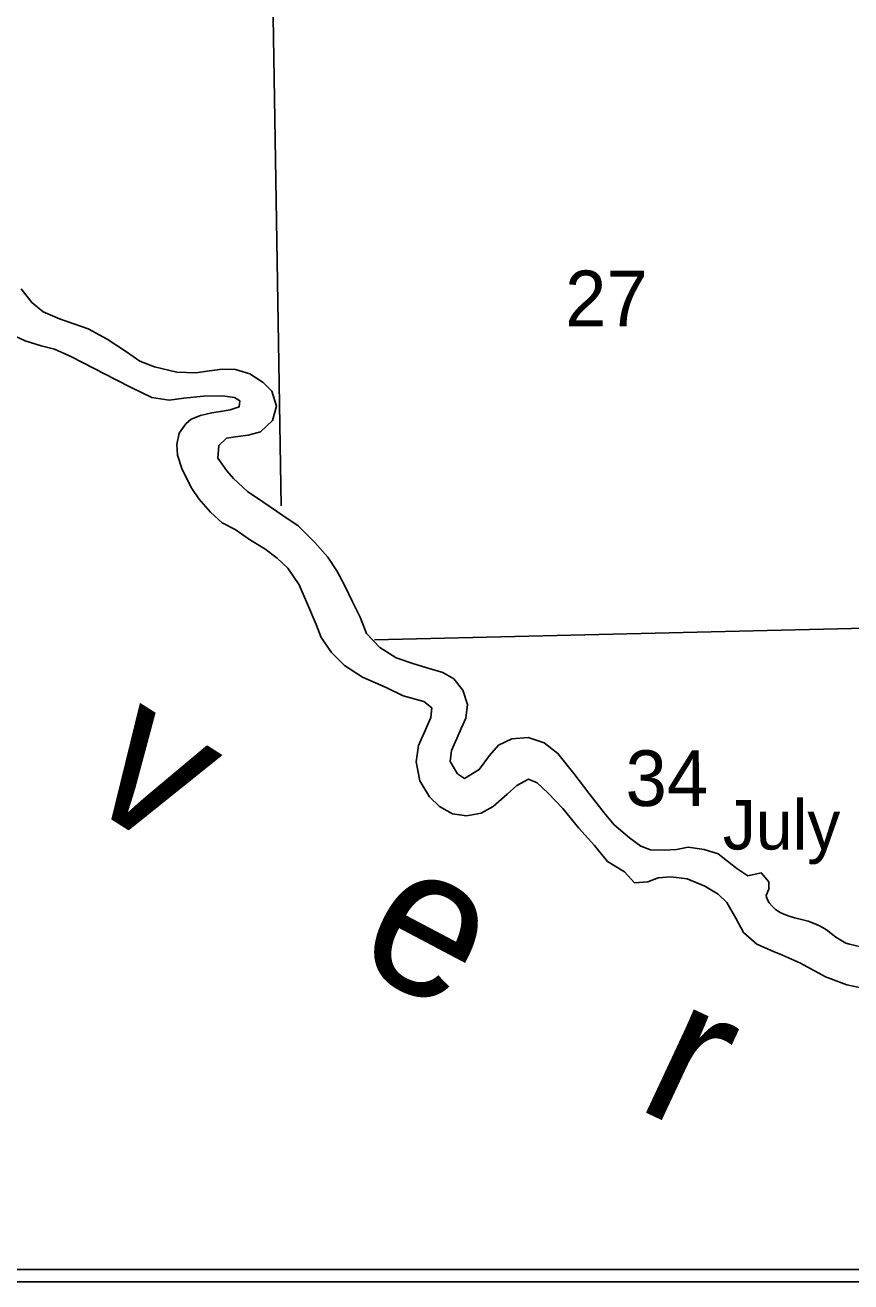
# Model space of a CAD drawing. Extents: x 2480962 to 2688785, y 277103 to 599240.
# Drawn here: x 2534417 to 2541098, y 305468 to 315634 of the extents above; entities that cross this region are included whole.
import ezdxf

# ---------------------------------------------------------------- set-up
doc = ezdxf.new("R2010")
doc.units = 0
for name, color, linetype in [('Lakes and Ponds', 7, 'Continuous'), ('Level 42', 7, 'Continuous'), ('Map Border', 7, 'Continuous'), ('Narrow River Creek and Branch and Slough', 7, 'Continuous'), ('Section Lines', 7, 'Continuous'), ('Section Numbers', 7, 'Continuous')]:
    doc.layers.add(name, color=color, linetype=linetype)

msp = doc.modelspace()

# ---------------------------------------------------------------- linework, layer by layer
at = {"layer": 'Lakes and Ponds'}
for points in [[(2534385.026, 313502.008), (2534472.221, 313390.7), (2534563.08, 313315.466), (2534695.828, 313258.641), (2534926.952, 313178.71), (2535082, 313094.063), (2535237.221, 312991.4), (2535344.103, 312916.314), (2535462.736, 312869.37), (2535645.426, 312827.027), (2535797.709, 312822.442), (2535909.741, 312837.502), (2536011.759, 312852.47), (2536119.977, 312847.473), (2536236.473, 312814.524), (2536343.317, 312743.442), (2536414.089, 312674.027), (2536451.305, 312552.242), (2536418.361, 312435.808), (2536321.074, 312344.802), (2536221.172, 312317.842), (2536137.143, 312307.046), (2536045.14, 312292.173), (2535983.6, 312233.535), (2535976.561, 312131.358), (2536049.64, 312029.929), (2536102.327, 311966.351), (2536215.505, 311861.293), (2536348.559, 311772.437), (2536501.796, 311667.751), (2536626.8, 311582.825), (2536762.276, 311449.943), (2536867.574, 311330.795), (2536938.746, 311219.338), (2537004.005, 311097.815), (2537065.314, 310970.247), (2537126.605, 310844.683), (2537179.94, 310713.037), (2537287.185, 310599.914), (2537420.2, 310515.062), (2537562.887, 310466.339), (2537687.435, 310429.46), (2537797.903, 310398.456), (2537884.545, 310345.207), (2537957.51, 310255.789), (2537996.692, 310138.027), (2537981.717, 310027.768), (2537946.464, 309943.347), (2537909.17, 309862.912), (2537866.02, 309766.404), (2537856.844, 309678.223), (2537915.884, 309578.665), (2537972.329, 309541.151), (2538091.841, 309612.343), (2538174.897, 309725.24), (2538248.206, 309810.015), (2538355.89, 309861.075), (2538486.007, 309870.298), (2538616.601, 309829.472), (2538727.603, 309742.412), (2538857.357, 309579.445), (2538979.041, 309422.408), (2539102.748, 309263.389), (2539181.799, 309166.02), (2539306.993, 309061.073), (2539397.795, 308991.844), (2539478.199, 308962.563), (2539586.397, 308959.568), (2539686.508, 308964.507), (2539782.46, 308985.425), (2539910.841, 308966.601), (2540025.373, 308929.628), (2540174.736, 308810.892), (2540263.42, 308753.657), (2540373.374, 308776.707), (2540434.15, 308705.195), (2540434.722, 308645.135), (2540413.165, 308594.88)], [(2536154.427, 312595.521), (2536112.098, 312623.156), (2536013.838, 312634.253), (2535859.609, 312632.812), (2535701.527, 312615.32), (2535581.482, 312600.184), (2535443.067, 312620.916), (2535280.064, 312699.482), (2535147.201, 312768.317), (2534887.52, 312902.041), (2534786.876, 312953.159), (2534654.108, 313011.985), (2534545.681, 313039.003), (2534417.091, 313079.849), (2534272.228, 313146.57)], [(2541205.577, 307841.449), (2541065.063, 307872.173), (2540892.178, 307936.631), (2540690.813, 308046.873), (2540543.986, 308109.572), (2540471.574, 308140.932), (2540336.804, 308199.739), (2540229.73, 308294.844), (2540166.532, 308410.38), (2540095.208, 308537.853), (2540024.475, 308603.266), (2539917.669, 308670.343), (2539772.883, 308729.056), (2539642.518, 308745.859), (2539540.443, 308736.898), (2539454.62, 308704.062), (2539348.52, 308697.065), (2539265.559, 308784.386), (2539130.54, 308869.22), (2539025.146, 308998.377), (2538897.605, 309139.341), (2538767.909, 309296.303), (2538648.532, 309421.325), (2538559.6, 309504.587), (2538489.21, 309533.962), (2538395.548, 309483.034), (2538316.096, 309412.216), (2538204.864, 309313.072), (2538107.214, 309260.103), (2537987.226, 309238.961), (2537874.907, 309253.931), (2537770.181, 309313.019), (2537689.299, 309392.351), (2537611.966, 309519.768), (2537580.454, 309673.641), (2537599.205, 309807.962), (2537656.091, 309934.63), (2537699.221, 310033.139), (2537706.49, 310111.292), (2537643.902, 310162.764), (2537477.198, 310209.26), (2537338.344, 310276.039), (2537147.242, 310360.348), (2537000.11, 310455.08), (2536894.945, 310560.214), (2536811.68, 310679.566), (2536770.61, 310785.299), (2536702.928, 310950.847), (2536633.341, 311106.368), (2536541.91, 311241.663), (2536455.001, 311322.94), (2536356.13, 311398.1), (2536241.274, 311469.107), (2536116.27, 311554.034), (2536011.601, 311607.115), (2535916.623, 311694.325), (2535823.437, 311803.574), (2535766.553, 311887.135), (2535686.988, 312038.557), (2535649.81, 312156.338), (2535644.984, 312242.387), (2535662.134, 312334.647), (2535717.511, 312409.245), (2535761.215, 312447.694), (2535835.058, 312476.414), (2535929.007, 312497.312), (2535996.993, 312509.96), (2536074.994, 312522.701), (2536148.876, 312547.417), (2536154.427, 312595.521)], [(2540413.165, 308594.88), (2540416.103, 308579.491), (2540426.397, 308552.888), (2540437.964, 308533.535), (2540460.577, 308506.12), (2540488.363, 308481.458), (2540526.216, 308456.65), (2540554.762, 308442.649), (2540598.293, 308426.467), (2540643.259, 308412.828), (2540697.618, 308399.7), (2540751.686, 308385.809), (2540814.37, 308362.575), (2540844.778, 308348.7), (2540874.383, 308332.896), (2540901.034, 308315.334), (2540938.671, 308285.971), (2540977.258, 308257.773), (2541030.613, 308223.521), (2541058.46, 308208.996), (2541087.994, 308198.741), (2541179.105, 308179.223)]]:
    msp.add_lwpolyline(points, dxfattribs=at)
at = {"layer": 'Map Border'}
for p, q in [((2498532.808, 305568.157), (2549907.342, 305569.619)), ((2498432.808, 305468.152), (2549907.37, 305469.617))]:
    msp.add_line(p, q, dxfattribs=at)
at = {"layer": 'Narrow River Creek and Branch and Slough'}
for points in [[(2534385.026, 313502.008), (2534472.221, 313390.7), (2534563.08, 313315.466), (2534695.828, 313258.641), (2534926.952, 313178.71), (2535082, 313094.063), (2535237.221, 312991.4), (2535344.103, 312916.314), (2535462.736, 312869.37), (2535645.426, 312827.027), (2535797.709, 312822.442), (2535909.741, 312837.502), (2536011.759, 312852.47), (2536119.977, 312847.473), (2536236.473, 312814.524), (2536343.317, 312743.442), (2536414.089, 312674.027), (2536451.305, 312552.242), (2536418.361, 312435.808), (2536321.074, 312344.802), (2536221.172, 312317.842), (2536137.143, 312307.046), (2536045.14, 312292.173), (2535983.6, 312233.535), (2535976.561, 312131.358), (2536049.64, 312029.929), (2536102.327, 311966.351), (2536215.505, 311861.293), (2536348.559, 311772.437), (2536501.796, 311667.751), (2536626.8, 311582.825), (2536762.276, 311449.943), (2536867.574, 311330.795), (2536938.746, 311219.338), (2537004.005, 311097.815), (2537065.314, 310970.247), (2537126.605, 310844.683), (2537179.94, 310713.037), (2537287.185, 310599.914), (2537420.2, 310515.062), (2537562.887, 310466.339), (2537687.435, 310429.46), (2537797.903, 310398.456), (2537884.545, 310345.207), (2537957.51, 310255.789), (2537996.692, 310138.027), (2537981.717, 310027.768), (2537946.464, 309943.347), (2537909.17, 309862.912), (2537866.02, 309766.404), (2537856.844, 309678.223), (2537915.884, 309578.665), (2537972.329, 309541.151), (2538091.841, 309612.343), (2538174.897, 309725.24), (2538248.206, 309810.015), (2538355.89, 309861.075), (2538486.007, 309870.298), (2538616.601, 309829.472), (2538727.603, 309742.412), (2538857.357, 309579.445), (2538979.041, 309422.408), (2539102.748, 309263.389), (2539181.799, 309166.02), (2539306.993, 309061.073), (2539397.795, 308991.844), (2539478.199, 308962.563), (2539586.397, 308959.568), (2539686.508, 308964.507), (2539782.46, 308985.425), (2539910.841, 308966.601), (2540025.373, 308929.628), (2540174.736, 308810.892), (2540263.42, 308753.657), (2540373.374, 308776.707), (2540434.15, 308705.195), (2540434.722, 308645.135), (2540413.165, 308594.88)], [(2534385.026, 313502.008), (2534472.221, 313390.7), (2534563.08, 313315.466), (2534695.828, 313258.641), (2534926.952, 313178.71), (2535082, 313094.063), (2535237.221, 312991.4), (2535344.103, 312916.314), (2535462.736, 312869.37), (2535645.426, 312827.027), (2535797.709, 312822.442), (2535909.741, 312837.502), (2536011.759, 312852.47), (2536119.977, 312847.473), (2536236.473, 312814.524), (2536343.317, 312743.442), (2536414.089, 312674.027), (2536451.305, 312552.242), (2536418.361, 312435.808), (2536321.074, 312344.802), (2536221.172, 312317.842), (2536137.143, 312307.046), (2536045.14, 312292.173), (2535983.6, 312233.535), (2535976.561, 312131.358), (2536049.64, 312029.929), (2536102.327, 311966.351), (2536215.505, 311861.293), (2536348.559, 311772.437), (2536501.796, 311667.751), (2536626.8, 311582.825), (2536762.276, 311449.943), (2536867.574, 311330.795), (2536938.746, 311219.338), (2537004.005, 311097.815), (2537065.314, 310970.247), (2537126.605, 310844.683), (2537179.94, 310713.037), (2537287.185, 310599.914), (2537420.2, 310515.062), (2537562.887, 310466.339), (2537687.435, 310429.46), (2537797.903, 310398.456), (2537884.545, 310345.207), (2537957.51, 310255.789), (2537996.692, 310138.027), (2537981.717, 310027.768), (2537946.464, 309943.347), (2537909.17, 309862.912), (2537866.02, 309766.404), (2537856.844, 309678.223), (2537915.884, 309578.665), (2537972.329, 309541.151), (2538091.841, 309612.343), (2538174.897, 309725.24), (2538248.206, 309810.015), (2538355.89, 309861.075), (2538486.007, 309870.298), (2538616.601, 309829.472), (2538727.603, 309742.412), (2538857.357, 309579.445), (2538979.041, 309422.408), (2539102.748, 309263.389), (2539181.799, 309166.02), (2539306.993, 309061.073), (2539397.795, 308991.844), (2539478.199, 308962.563), (2539586.397, 308959.568), (2539686.508, 308964.507), (2539782.46, 308985.425), (2539910.841, 308966.601), (2540025.373, 308929.628), (2540174.736, 308810.892), (2540263.42, 308753.657), (2540373.374, 308776.707), (2540434.15, 308705.195), (2540434.722, 308645.135), (2540413.165, 308594.88)], [(2536154.427, 312595.521), (2536112.098, 312623.156), (2536013.838, 312634.253), (2535859.609, 312632.812), (2535701.527, 312615.32), (2535581.482, 312600.184), (2535443.067, 312620.916), (2535280.064, 312699.482), (2535147.201, 312768.317), (2534887.52, 312902.041), (2534786.876, 312953.159), (2534654.108, 313011.985), (2534545.681, 313039.003), (2534417.091, 313079.849), (2534272.228, 313146.57)], [(2541205.577, 307841.449), (2541065.063, 307872.173), (2540892.178, 307936.631), (2540690.813, 308046.873), (2540543.986, 308109.572), (2540471.574, 308140.932), (2540336.804, 308199.739), (2540229.73, 308294.844), (2540166.532, 308410.38), (2540095.208, 308537.853), (2540024.475, 308603.266), (2539917.669, 308670.343), (2539772.883, 308729.056), (2539642.518, 308745.859), (2539540.443, 308736.898), (2539454.62, 308704.062), (2539348.52, 308697.065), (2539265.559, 308784.386), (2539130.54, 308869.22), (2539025.146, 308998.377), (2538897.605, 309139.341), (2538767.909, 309296.303), (2538648.532, 309421.325), (2538559.6, 309504.587), (2538489.21, 309533.962), (2538395.548, 309483.034), (2538316.096, 309412.216), (2538204.864, 309313.072), (2538107.214, 309260.103), (2537987.226, 309238.961), (2537874.907, 309253.931), (2537770.181, 309313.019), (2537689.299, 309392.351), (2537611.966, 309519.768), (2537580.454, 309673.641), (2537599.205, 309807.962), (2537656.091, 309934.63), (2537699.221, 310033.139), (2537706.49, 310111.292), (2537643.902, 310162.764), (2537477.198, 310209.26), (2537338.344, 310276.039), (2537147.242, 310360.348), (2537000.11, 310455.08), (2536894.945, 310560.214), (2536811.68, 310679.566), (2536770.61, 310785.299), (2536702.928, 310950.847), (2536633.341, 311106.368), (2536541.91, 311241.663), (2536455.001, 311322.94), (2536356.13, 311398.1), (2536241.274, 311469.107), (2536116.27, 311554.034), (2536011.601, 311607.115), (2535916.623, 311694.325), (2535823.437, 311803.574), (2535766.553, 311887.135), (2535686.988, 312038.557), (2535649.81, 312156.338), (2535644.984, 312242.387), (2535662.134, 312334.647), (2535717.511, 312409.245), (2535761.215, 312447.694), (2535835.058, 312476.414), (2535929.007, 312497.312), (2535996.993, 312509.96), (2536074.994, 312522.701), (2536148.876, 312547.417), (2536154.427, 312595.521)], [(2540413.165, 308594.88), (2540416.103, 308579.491), (2540426.397, 308552.888), (2540437.964, 308533.535), (2540460.577, 308506.12), (2540488.363, 308481.458), (2540526.216, 308456.65), (2540554.762, 308442.649), (2540598.293, 308426.467), (2540643.259, 308412.828), (2540697.618, 308399.7), (2540751.686, 308385.809), (2540814.37, 308362.575), (2540844.778, 308348.7), (2540874.383, 308332.896), (2540901.034, 308315.334), (2540938.671, 308285.971), (2540977.258, 308257.773), (2541030.613, 308223.521), (2541058.46, 308208.996), (2541087.994, 308198.741), (2541179.105, 308179.223)]]:
    msp.add_lwpolyline(points, dxfattribs=at)
at = {"layer": 'Section Lines'}
for p, q in [((2536421.238, 315919.621), (2536489.416, 311744.336)), ((2537242.679, 310662.19), (2541868.744, 310772.819))]:
    msp.add_line(p, q, dxfattribs=at)

# ---------------------------------------------------------------- texts
at = {"layer": 'Level 42'}
for s, rotation, p in [('v', 327.7047167, (2534848.886, 309376.198)), ('e', 332.1499833, (2537051.204, 308052.274)), ('r', 334.9236556, (2539339.817, 306883.439))]:
    msp.add_text(s, height=1200, rotation=rotation, dxfattribs=at).set_placement(p)
msp.add_text('July', height=400, dxfattribs=at).set_placement((2540062.045, 308965.561))
at = {"layer": 'Section Numbers'}
for s, rotation, p in [('27', 0.0671361, (2538786.24, 313198.218)), ('34', 0.067125, (2539275.108, 309317.073))]:
    msp.add_text(s, height=450, rotation=rotation, dxfattribs=at).set_placement(p)

doc.saveas('drawing.dxf')
